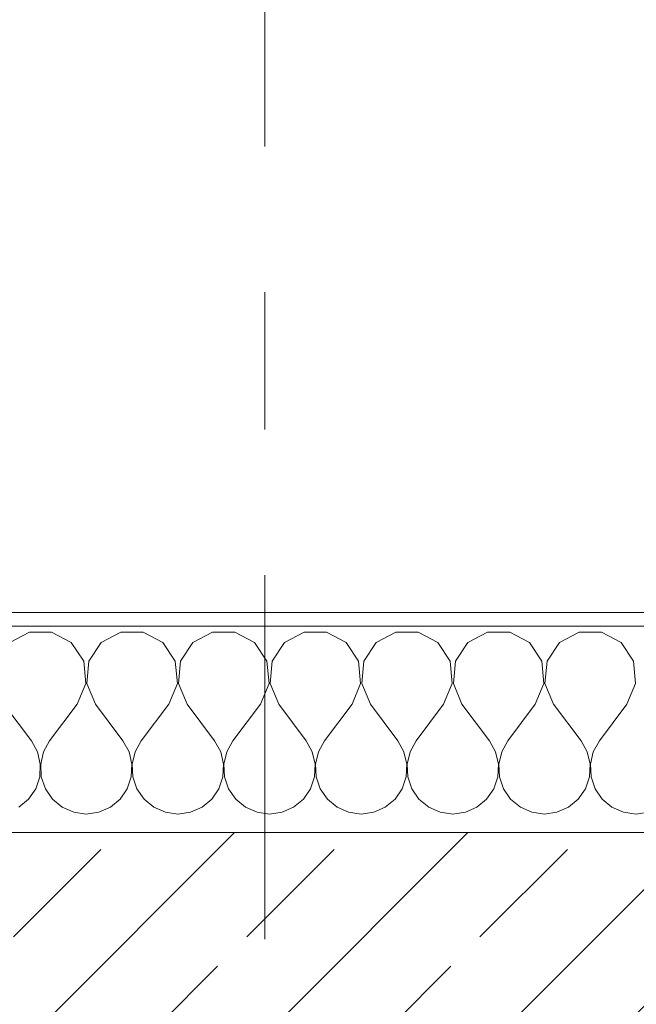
# Model space of a CAD drawing. Header units: metres. Extents: x -4 to 100, y -11 to 17.
# Tile 393 of 656: x 29.152 to 29.6, y 13.57 to 14.286. Entities that reach past the tile are written whole.
import ezdxf

# ---------------------------------------------------------------- set-up
doc = ezdxf.new("R2010")
doc.units = ezdxf.units.M
doc.header["$MEASUREMENT"] = 0
doc.linetypes.add('Strichlinie doppelt', pattern=[0.546806, 0.264583, -0.105833, 0.070556, -0.105833])
for name, color, linetype in [('152 - Bemaßung_ Beschriftung.Ausbau', 7, 'Continuous'), ('451 - Universal.Achsen Raster', 7, 'Continuous'), ('603 - Struktur.Bodenplatte_ Decke Roh', 7, 'Continuous'), ('604 - Struktur.Wand Aussen', 7, 'Continuous')]:
    doc.layers.add(name, color=color, linetype=linetype)
doc.styles.add('ERSTELLTER_STIL_2', font='txt')
doc.dimstyles.new('ERSTELLTER_STIL__5', dxfattribs={"dimtxt": 0.1, "dimasz": 0.0532, "dimexe": 0.18, "dimexo": 0.0625, "dimgap": 0, "dimtad": 1, "dimtih": 1, "dimtoh": 1, "dimzin": 0, "dimdsep": 46, "dimtxsty": 'ERSTELLTER_STIL_2', "dimblk": 'ARROWHEAD_2', "dimblk1": 'ARROWHEAD_2', "dimblk2": 'ARROWHEAD_2', "dimcen": 0.09, "dimse1": 1, "dimse2": 1, "dimclrd": 7, "dimclre": 7, "dimclrt": 7, "dimazin": 0, "dimtfac": 1, "dimtdec": 4, "dimtmove": 0, "dimatfit": 3, "dimfxl": 1, "dimtolj": 1, "dimtzin": 0, "dimarcsym": 0})

# ---------------------------------------------------------------- blocks, each defined once
blk = doc.blocks.new('*X70')
at = {"layer": '604 - Struktur.Wand Aussen', "color": 7, "linetype": 'Continuous', "lineweight": 5}
for p, q in [((29.15855, 13.84066), (29.14424, 13.83299)), ((29.17479, 13.84066), (29.15855, 13.84066)), ((29.1891, 13.83299), (29.17479, 13.84066)), ((29.22521, 13.84066), (29.2109, 13.83299)), ((29.24145, 13.84066), (29.22521, 13.84066)), ((29.25576, 13.83299), (29.24145, 13.84066)), ((29.29188, 13.84066), (29.27757, 13.83299)), ((29.30812, 13.84066), (29.29188, 13.84066)), ((29.32243, 13.83299), (29.30812, 13.84066)), ((29.35855, 13.84066), (29.34424, 13.83299)), ((29.37479, 13.84066), (29.35855, 13.84066)), ((29.3891, 13.83299), (29.37479, 13.84066)), ((29.42521, 13.84066), (29.4109, 13.83299)), ((29.44145, 13.84066), (29.42521, 13.84066)), ((29.45576, 13.83299), (29.44145, 13.84066)), ((29.49188, 13.84066), (29.47757, 13.83299)), ((29.50812, 13.84066), (29.49188, 13.84066)), ((29.52243, 13.83299), (29.50812, 13.84066)), ((29.55855, 13.84066), (29.54424, 13.83299)), ((29.57479, 13.84066), (29.55855, 13.84066)), ((29.5891, 13.83299), (29.57479, 13.84066)), ((29.19808, 13.81947), (29.1891, 13.83299)), ((29.2109, 13.83299), (29.20192, 13.81947)), ((29.26475, 13.81947), (29.25576, 13.83299)), ((29.27757, 13.83299), (29.26858, 13.81947)), ((29.33142, 13.81947), (29.32243, 13.83299)), ((29.34424, 13.83299), (29.33525, 13.81947)), ((29.39808, 13.81947), (29.3891, 13.83299)), ((29.4109, 13.83299), (29.40192, 13.81947)), ((29.46475, 13.81947), (29.45576, 13.83299)), ((29.47757, 13.83299), (29.46858, 13.81947)), ((29.53142, 13.81947), (29.52243, 13.83299)), ((29.54424, 13.83299), (29.53525, 13.81947)), ((29.59808, 13.81947), (29.5891, 13.83299)), ((29.19962, 13.8033), (29.19808, 13.81947)), ((29.20192, 13.81947), (29.20038, 13.8033)), ((29.26629, 13.8033), (29.26475, 13.81947)), ((29.26858, 13.81947), (29.26705, 13.8033)), ((29.33295, 13.8033), (29.33142, 13.81947)), ((29.33525, 13.81947), (29.33371, 13.8033)), ((29.39962, 13.8033), (29.39808, 13.81947)), ((29.40192, 13.81947), (29.40038, 13.8033)), ((29.46629, 13.8033), (29.46475, 13.81947)), ((29.46858, 13.81947), (29.46705, 13.8033)), ((29.53295, 13.8033), (29.53142, 13.81947)), ((29.53525, 13.81947), (29.53371, 13.8033)), ((29.59962, 13.8033), (29.59808, 13.81947)), ((29.19333, 13.78833), (29.19962, 13.8033)), ((29.20038, 13.8033), (29.20667, 13.78833)), ((29.26, 13.78833), (29.26629, 13.8033)), ((29.26705, 13.8033), (29.27333, 13.78833)), ((29.32667, 13.78833), (29.33295, 13.8033)), ((29.33371, 13.8033), (29.34, 13.78833)), ((29.39333, 13.78833), (29.39962, 13.8033)), ((29.40038, 13.8033), (29.40667, 13.78833)), ((29.46, 13.78833), (29.46629, 13.8033)), ((29.46705, 13.8033), (29.47333, 13.78833)), ((29.52667, 13.78833), (29.53295, 13.8033)), ((29.53371, 13.8033), (29.54, 13.78833)), ((29.59333, 13.78833), (29.59962, 13.8033)), ((29.14, 13.78833), (29.16, 13.76167)), ((29.19333, 13.78833), (29.17333, 13.76167)), ((29.20667, 13.78833), (29.22667, 13.76167)), ((29.26, 13.78833), (29.24, 13.76167)), ((29.27333, 13.78833), (29.29333, 13.76167)), ((29.32667, 13.78833), (29.30667, 13.76167)), ((29.34, 13.78833), (29.36, 13.76167)), ((29.39333, 13.78833), (29.37333, 13.76167)), ((29.40667, 13.78833), (29.42667, 13.76167)), ((29.46, 13.78833), (29.44, 13.76167)), ((29.47333, 13.78833), (29.49333, 13.76167)), ((29.52667, 13.78833), (29.50667, 13.76167)), ((29.54, 13.78833), (29.56, 13.76167)), ((29.59333, 13.78833), (29.57333, 13.76167)), ((29.16445, 13.75362), (29.16, 13.76167)), ((29.17333, 13.76167), (29.16888, 13.75362)), ((29.23112, 13.75362), (29.22667, 13.76167)), ((29.24, 13.76167), (29.23555, 13.75362)), ((29.29778, 13.75362), (29.29333, 13.76167)), ((29.30667, 13.76167), (29.30222, 13.75362)), ((29.36445, 13.75362), (29.36, 13.76167)), ((29.37333, 13.76167), (29.36888, 13.75362)), ((29.43112, 13.75362), (29.42667, 13.76167)), ((29.44, 13.76167), (29.43555, 13.75362)), ((29.49778, 13.75362), (29.49333, 13.76167)), ((29.50667, 13.76167), (29.50222, 13.75362)), ((29.56445, 13.75362), (29.56, 13.76167)), ((29.57333, 13.76167), (29.56888, 13.75362)), ((29.16653, 13.74466), (29.16445, 13.75362)), ((29.16888, 13.75362), (29.1668, 13.74466)), ((29.2332, 13.74466), (29.23112, 13.75362)), ((29.23555, 13.75362), (29.23347, 13.74466)), ((29.29987, 13.74466), (29.29778, 13.75362)), ((29.30222, 13.75362), (29.30013, 13.74466)), ((29.36653, 13.74466), (29.36445, 13.75362)), ((29.36888, 13.75362), (29.3668, 13.74466)), ((29.4332, 13.74466), (29.43112, 13.75362)), ((29.43555, 13.75362), (29.43347, 13.74466)), ((29.49987, 13.74466), (29.49778, 13.75362)), ((29.50222, 13.75362), (29.50013, 13.74466)), ((29.56653, 13.74466), (29.56445, 13.75362)), ((29.56888, 13.75362), (29.5668, 13.74466)), ((29.16609, 13.73547), (29.16653, 13.74466)), ((29.1668, 13.74466), (29.16725, 13.73547)), ((29.23275, 13.73547), (29.2332, 13.74466)), ((29.23347, 13.74466), (29.23391, 13.73547)), ((29.29942, 13.73547), (29.29987, 13.74466)), ((29.30013, 13.74466), (29.30058, 13.73547)), ((29.36609, 13.73547), (29.36653, 13.74466)), ((29.3668, 13.74466), (29.36725, 13.73547)), ((29.43275, 13.73547), (29.4332, 13.74466)), ((29.43347, 13.74466), (29.43391, 13.73547)), ((29.49942, 13.73547), (29.49987, 13.74466)), ((29.50013, 13.74466), (29.50058, 13.73547)), ((29.56609, 13.73547), (29.56653, 13.74466)), ((29.5668, 13.74466), (29.56725, 13.73547)), ((29.16315, 13.72676), (29.16609, 13.73547)), ((29.16725, 13.73547), (29.17019, 13.72676)), ((29.22981, 13.72676), (29.23275, 13.73547)), ((29.23391, 13.73547), (29.23685, 13.72676)), ((29.29648, 13.72676), (29.29942, 13.73547)), ((29.30058, 13.73547), (29.30352, 13.72676)), ((29.36315, 13.72676), (29.36609, 13.73547)), ((29.36725, 13.73547), (29.37019, 13.72676)), ((29.42981, 13.72676), (29.43275, 13.73547)), ((29.43391, 13.73547), (29.43685, 13.72676)), ((29.49648, 13.72676), (29.49942, 13.73547)), ((29.50058, 13.73547), (29.50352, 13.72676)), ((29.56315, 13.72676), (29.56609, 13.73547)), ((29.56725, 13.73547), (29.57019, 13.72676)), ((29.15794, 13.71918), (29.16315, 13.72676)), ((29.17019, 13.72676), (29.17539, 13.71918)), ((29.22461, 13.71918), (29.22981, 13.72676)), ((29.23685, 13.72676), (29.24206, 13.71918)), ((29.29127, 13.71918), (29.29648, 13.72676)), ((29.30352, 13.72676), (29.30873, 13.71918)), ((29.35794, 13.71918), (29.36315, 13.72676)), ((29.37019, 13.72676), (29.37539, 13.71918)), ((29.42461, 13.71918), (29.42981, 13.72676)), ((29.43685, 13.72676), (29.44206, 13.71918)), ((29.49127, 13.71918), (29.49648, 13.72676)), ((29.50352, 13.72676), (29.50873, 13.71918)), ((29.55794, 13.71918), (29.56315, 13.72676)), ((29.57019, 13.72676), (29.57539, 13.71918)), ((29.15086, 13.71331), (29.15794, 13.71918)), ((29.17539, 13.71918), (29.18248, 13.71331)), ((29.21752, 13.71331), (29.22461, 13.71918)), ((29.24206, 13.71918), (29.24914, 13.71331)), ((29.28419, 13.71331), (29.29127, 13.71918)), ((29.30873, 13.71918), (29.31581, 13.71331)), ((29.35086, 13.71331), (29.35794, 13.71918)), ((29.37539, 13.71918), (29.38248, 13.71331)), ((29.41752, 13.71331), (29.42461, 13.71918)), ((29.44206, 13.71918), (29.44914, 13.71331)), ((29.48419, 13.71331), (29.49127, 13.71918)), ((29.50873, 13.71918), (29.51581, 13.71331)), ((29.55086, 13.71331), (29.55794, 13.71918)), ((29.57539, 13.71918), (29.58248, 13.71331)), ((29.18248, 13.71331), (29.19089, 13.7096)), ((29.20911, 13.7096), (29.21752, 13.71331)), ((29.24914, 13.71331), (29.25756, 13.7096)), ((29.27578, 13.7096), (29.28419, 13.71331)), ((29.31581, 13.71331), (29.32422, 13.7096)), ((29.34244, 13.7096), (29.35086, 13.71331)), ((29.38248, 13.71331), (29.39089, 13.7096)), ((29.40911, 13.7096), (29.41752, 13.71331)), ((29.44914, 13.71331), (29.45756, 13.7096)), ((29.47578, 13.7096), (29.48419, 13.71331)), ((29.51581, 13.71331), (29.52422, 13.7096)), ((29.54244, 13.7096), (29.55086, 13.71331)), ((29.58248, 13.71331), (29.59089, 13.7096)), ((29.19089, 13.7096), (29.2, 13.70833)), ((29.2, 13.70833), (29.20911, 13.7096)), ((29.25756, 13.7096), (29.26667, 13.70833)), ((29.26667, 13.70833), (29.27578, 13.7096)), ((29.32422, 13.7096), (29.33333, 13.70833)), ((29.33333, 13.70833), (29.34244, 13.7096)), ((29.39089, 13.7096), (29.4, 13.70833)), ((29.4, 13.70833), (29.40911, 13.7096)), ((29.45756, 13.7096), (29.46667, 13.70833)), ((29.46667, 13.70833), (29.47578, 13.7096)), ((29.52422, 13.7096), (29.53333, 13.70833)), ((29.53333, 13.70833), (29.54244, 13.7096)), ((29.59089, 13.7096), (29.6, 13.70833)), ((29.6, 13.70833), (29.60911, 13.7096))]:
    blk.add_line(p, q, dxfattribs=at)
blk = doc.blocks.new('*D298')
at = {"layer": '152 - Bemaßung_ Beschriftung.Ausbau', "color": 7, "linetype": 'Continuous', "lineweight": 5}
for p, q in [((28.74, 14.8025), (28.74, 14.9075)), ((28.76021, 14.89), (28.71979, 14.82)), ((29.96021, 14.89), (29.91979, 14.82)), ((26.34, 14.855), (28.74, 14.855)), ((28.74, 14.855), (29.94, 14.855))]:
    blk.add_line(p, q, dxfattribs=at)
at = {"layer": '152 - Bemaßung_ Beschriftung.Ausbau', "color": 7, "lineweight": 5, "insert": (29.20697, 14.875), "char_height": 0.1, "attachment_point": 7, "style": 'ERSTELLTER_STIL_2'}
blk.add_mtext('\\A1;{\\pql;\\fArial|b0|i0|c0|p38;1,20}', dxfattribs=at)
blk = doc.blocks.new('ARROWHEAD_2')
at = {"color": 0, "linetype": 'Continuous', "lineweight": 0}
for p, q in [((-0.378, -0.655), (0.378, 0.655)), ((0, 0), (-1, 0))]:
    blk.add_line(p, q, dxfattribs=at)
blk = doc.blocks.new('*D299')
at = {"layer": '152 - Bemaßung_ Beschriftung.Ausbau', "color": 7, "linetype": 'Continuous', "lineweight": 5}
for p, q in [((29.94, 14.8025), (29.94, 14.9075)), ((29.96021, 14.89), (29.91979, 14.82)), ((32.36021, 14.89), (32.31979, 14.82)), ((28.74, 14.855), (29.94, 14.855)), ((29.94, 14.855), (32.34, 14.855))]:
    blk.add_line(p, q, dxfattribs=at)
at = {"layer": '152 - Bemaßung_ Beschriftung.Ausbau', "color": 7, "lineweight": 5, "char_height": 0.1, "attachment_point": 7, "style": 'ERSTELLTER_STIL_2'}
for s, insert in [('\\A1;{\\pql;\\fArial|b0|i0|c0|p38;2,40}', (31.00697, 14.875)), ('\\A1;{\\pql;\\fArial|b0|i0|c0|p38;2,01}', (31.00697, 14.735))]:
    blk.add_mtext(s, dxfattribs=dict(at, insert=insert))
blk = doc.blocks.new('*D332')
at = {"layer": '152 - Bemaßung_ Beschriftung.Ausbau', "color": 7, "linetype": 'Continuous', "lineweight": 5}
for p, q in [((25.79997, 15.3025), (25.79997, 15.4075)), ((25.82018, 15.39), (25.77977, 15.32)), ((29.27021, 15.39), (29.22979, 15.32)), ((25.64997, 15.355), (25.79997, 15.355)), ((25.79997, 15.355), (29.25, 15.355))]:
    blk.add_line(p, q, dxfattribs=at)
at = {"layer": '152 - Bemaßung_ Beschriftung.Ausbau', "color": 7, "lineweight": 5, "char_height": 0.1, "attachment_point": 7, "style": 'ERSTELLTER_STIL_2'}
for s, insert in [('\\A1;{\\pql;\\fArial|b0|i0|c0|p38;3,45}', (27.31607, 15.375)), ('\\A1;{\\pql;\\fArial|b0|i0|c0|p38;14}', (29.078, 15.375))]:
    blk.add_mtext(s, dxfattribs=dict(at, insert=insert))
blk = doc.blocks.new('*D333')
at = {"layer": '152 - Bemaßung_ Beschriftung.Ausbau', "color": 7, "linetype": 'Continuous', "lineweight": 5}
for p, q in [((29.25, 15.3025), (29.25, 15.4075)), ((29.27021, 15.39), (29.22979, 15.32)), ((29.41021, 15.39), (29.36979, 15.32)), ((25.79997, 15.355), (29.25, 15.355)), ((29.25, 15.355), (29.39, 15.355))]:
    blk.add_line(p, q, dxfattribs=at)
blk = doc.blocks.new('*D334')
at = {"layer": '152 - Bemaßung_ Beschriftung.Ausbau', "color": 7, "linetype": 'Continuous', "lineweight": 5}
for p, q in [((29.39, 15.3025), (29.39, 15.4075)), ((29.41021, 15.39), (29.36979, 15.32)), ((32.8802, 15.39), (32.83978, 15.32)), ((29.25, 15.355), (29.39, 15.355)), ((29.39, 15.355), (32.85999, 15.355))]:
    blk.add_line(p, q, dxfattribs=at)
at = {"layer": '152 - Bemaßung_ Beschriftung.Ausbau', "color": 7, "lineweight": 5, "char_height": 0.1, "attachment_point": 7, "style": 'ERSTELLTER_STIL_2'}
for s, insert in [('\\A1;{\\pql;\\fArial|b0|i0|c0|p38;3,47}', (30.91608, 15.375)), ('\\A1;{\\pql;\\fArial|b0|i0|c0|p38;14}', (32.68799, 15.375))]:
    blk.add_mtext(s, dxfattribs=dict(at, insert=insert))
blk = doc.blocks.new('*D335')
at = {"layer": '152 - Bemaßung_ Beschriftung.Ausbau', "color": 7, "linetype": 'Continuous', "lineweight": 5}
for p, q in [((32.85999, 15.3025), (32.85999, 15.4075)), ((32.8802, 15.39), (32.83978, 15.32)), ((33.0202, 15.39), (32.97978, 15.32)), ((29.39, 15.355), (32.85999, 15.355)), ((32.85999, 15.355), (32.99999, 15.355))]:
    blk.add_line(p, q, dxfattribs=at)
blk = doc.blocks.new('*D369')
at = {"layer": '152 - Bemaßung_ Beschriftung.Ausbau', "color": 7, "linetype": 'Continuous', "lineweight": 5}
for p, q in [((25.87999, 15.8025), (25.87999, 15.9075)), ((25.9002, 15.89), (25.85978, 15.82)), ((29.2002, 15.89), (29.15978, 15.82)), ((25.57999, 15.855), (25.87999, 15.855)), ((25.87999, 15.855), (29.17999, 15.855))]:
    blk.add_line(p, q, dxfattribs=at)
at = {"layer": '152 - Bemaßung_ Beschriftung.Ausbau', "color": 7, "lineweight": 5, "insert": (27.39696, 15.875), "char_height": 0.1, "attachment_point": 7, "style": 'ERSTELLTER_STIL_2'}
blk.add_mtext('\\A1;{\\pql;\\fArial|b0|i0|c0|p38;3,30}', dxfattribs=at)
blk = doc.blocks.new('*D370')
at = {"layer": '152 - Bemaßung_ Beschriftung.Ausbau', "color": 7, "linetype": 'Continuous', "lineweight": 5}
for p, q in [((29.17999, 15.8025), (29.17999, 15.9075)), ((29.2002, 15.89), (29.15978, 15.82)), ((29.5002, 15.89), (29.45978, 15.82)), ((25.87999, 15.855), (29.17999, 15.855)), ((29.17999, 15.855), (29.47999, 15.855))]:
    blk.add_line(p, q, dxfattribs=at)
at = {"layer": '152 - Bemaßung_ Beschriftung.Ausbau', "color": 7, "lineweight": 5, "insert": (29.2541, 15.875), "char_height": 0.1, "attachment_point": 7, "style": 'ERSTELLTER_STIL_2'}
blk.add_mtext('\\A1;{\\pql;\\fArial|b0|i0|c0|p38;30}', dxfattribs=at)
blk = doc.blocks.new('*D371')
at = {"layer": '152 - Bemaßung_ Beschriftung.Ausbau', "color": 7, "linetype": 'Continuous', "lineweight": 5}
for p, q in [((29.47999, 15.8025), (29.47999, 15.9075)), ((29.5002, 15.89), (29.45978, 15.82)), ((32.8002, 15.89), (32.75978, 15.82)), ((29.17999, 15.855), (29.47999, 15.855)), ((29.47999, 15.855), (32.77999, 15.855))]:
    blk.add_line(p, q, dxfattribs=at)
at = {"layer": '152 - Bemaßung_ Beschriftung.Ausbau', "color": 7, "lineweight": 5, "insert": (30.99696, 15.875), "char_height": 0.1, "attachment_point": 7, "style": 'ERSTELLTER_STIL_2'}
blk.add_mtext('\\A1;{\\pql;\\fArial|b0|i0|c0|p38;3,30}', dxfattribs=at)
blk = doc.blocks.new('*D372')
at = {"layer": '152 - Bemaßung_ Beschriftung.Ausbau', "color": 7, "linetype": 'Continuous', "lineweight": 5}
for p, q in [((32.77999, 15.8025), (32.77999, 15.9075)), ((32.8002, 15.89), (32.75978, 15.82)), ((33.1002, 15.89), (33.05978, 15.82)), ((29.47999, 15.855), (32.77999, 15.855)), ((32.77999, 15.855), (33.07999, 15.855))]:
    blk.add_line(p, q, dxfattribs=at)
at = {"layer": '152 - Bemaßung_ Beschriftung.Ausbau', "color": 7, "lineweight": 5, "insert": (32.8541, 15.875), "char_height": 0.1, "attachment_point": 7, "style": 'ERSTELLTER_STIL_2'}
blk.add_mtext('\\A1;{\\pql;\\fArial|b0|i0|c0|p38;30}', dxfattribs=at)

msp = doc.modelspace()

# ---------------------------------------------------------------- hatches: boundary and pattern name
at = {"layer": '604 - Struktur.Wand Aussen', "linetype": 'Continuous', "lineweight": 0, "true_color": 0x000000}
h = msp.add_hatch(dxfattribs=at)
h.set_pattern_fill('Verputz_0001', color=18, style=0, pattern_type=2)
h.set_pattern_definition([(0, (0, 0), (0, 0.08660254), [0, -0.05]), (0, (0.025, 0.0433), (0, 0.08660254), [0, -0.05])])
h.paths.add_polyline_path([(28.65, 13.855), (28.65, 13.845), (30.03, 13.845), (30.03, 13.855)])
h = msp.add_hatch(dxfattribs=at)
h.set_pattern_fill('Beton__Stahlbeton_0001', color=18, style=0, pattern_type=2)
h.set_pattern_definition([(45, (0, 0), (-0.0848528, 0.0848528), []), (45, (-0.04243, 0.04243), (-0.0848528, 0.0848528), [0.09, -0.03])])
h.paths.add_polyline_path([(28.68, 13.695), (28.68, 13.575), (28.74, 13.575), (28.74, 13.505), (28.74, 13.455), (29.94, 13.455), (29.94, 13.505), (29.94, 13.575), (30, 13.575), (30, 13.695)])

# ---------------------------------------------------------------- linework, layer by layer
at = {"layer": '451 - Universal.Achsen Raster', "color": 160, "linetype": 'Strichlinie doppelt', "lineweight": 9, "true_color": 0x3232ff}
msp.add_line((29.32999, -10.585), (29.32999, 16.355), dxfattribs=at)
at = {"layer": '603 - Struktur.Bodenplatte_ Decke Roh', "color": 7, "linetype": 'Continuous', "lineweight": 18, "flags": 128}
msp.add_lwpolyline([(47.47999, 13.695), (14.77999, 13.695), (14.77999, 13.455), (14.77999, 12.99998), (14.84, 12.99998), (14.84, 8.58498), (13.03, 8.58498), (13.03, 8.72498), (11.41, 8.72498), (11.41, 12.99998), (11.47999, 12.99998), (11.47999, 13.455), (11.47999, 13.695), (-0.015, 13.695)], dxfattribs=at)
at = {"layer": '604 - Struktur.Wand Aussen', "color": 7, "linetype": 'Continuous', "lineweight": 5}
msp.add_line((30, 13.845), (28.68, 13.845), dxfattribs=at)
at = {"layer": '604 - Struktur.Wand Aussen', "color": 7, "linetype": 'Continuous', "lineweight": 13}
msp.add_line((30, 13.695), (28.68, 13.695), dxfattribs=at)
at = {"layer": '604 - Struktur.Wand Aussen', "color": 7, "linetype": 'Continuous', "lineweight": 5, "flags": 128}
msp.add_lwpolyline([(30.03, 13.855), (28.65, 13.855)], dxfattribs=at)

# ---------------------------------------------------------------- block references
at = {"layer": '604 - Struktur.Wand Aussen', "color": 7, "lineweight": 18}
msp.add_blockref('*X70', (0, 0), dxfattribs=at)

# ---------------------------------------------------------------- dimensions: what is measured, and where the dimension line sits
at = {"layer": '152 - Bemaßung_ Beschriftung.Ausbau', "color": 7, "linetype": 'Continuous', "lineweight": 5}
for base, p1, p2, picture, middle in [((29.17999, 15.855), (25.87999, 13.44998), (29.17999, 13.44998), '*D369', (27.52684, 15.925)), ((29.47999, 15.855), (29.17999, 13.44998), (29.47999, 13.44998), '*D370', (29.33034, 15.925)), ((32.77999, 15.855), (29.47999, 13.44998), (32.77999, 13.44998), '*D371', (31.12684, 15.925)), ((33.07999, 15.855), (32.77999, 13.44998), (33.07999, 13.44998), '*D372', (32.93034, 15.925)), ((29.25, 15.355), (25.79997, 10.74998), (29.25, 10.62499), '*D332', (27.44595, 15.425)), ((32.85999, 15.355), (29.39, 10.62499), (32.85999, 10.60494), '*D334', (31.04596, 15.425)), ((29.39, 15.355), (29.25, 10.62499), (29.39, 10.62499), '*D333', (29.15423, 15.425)), ((32.99999, 15.355), (32.85999, 10.60494), (32.99999, 10.60494), '*D335', (32.76422, 15.425)), ((29.94, 14.855), (28.74, 13.575), (29.94, 13.575), '*D298', (29.33685, 14.925)), ((32.34, 14.855), (29.94, 13.575), (32.34, 13.575), '*D299', (31.13685, 14.925))]:
    dim = msp.add_linear_dim(base=base, p1=p1, p2=p2, angle=0, dimstyle='ERSTELLTER_STIL__5', dxfattribs=at)
    dim.commit()
    dim.dimension.update_dxf_attribs({"geometry": picture, "text_midpoint": middle, "dimtype": 160})

doc.saveas('drawing.dxf')
